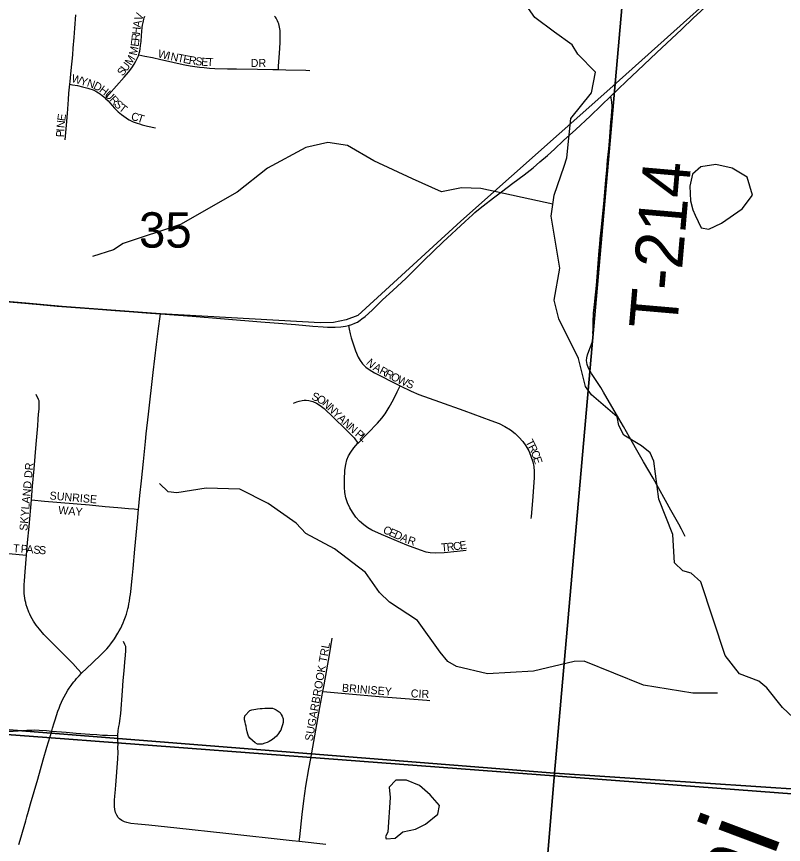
# Model space of a CAD drawing. Extents: x 1410790 to 1770854, y 448063 to 770588.
# Drawn here: x 1529364 to 1534154, y 614296 to 619468 of the extents above; entities that cross this region are included whole.
import ezdxf

# ---------------------------------------------------------------- set-up
doc = ezdxf.new("R2010")
doc.units = 0
for name, color, linetype in [('GM_X_City_Street', 7, 'Continuous'), ('GM_X_City_Street_Text', 7, 'Continuous'), ('GM_X_Corporation', 7, 'Continuous'), ('GM_X_County_Road', 7, 'Continuous'), ('GM_X_Major_River_Text', 7, 'Continuous'), ('GM_X_Minor_Lake', 7, 'Continuous'), ('GM_X_Minor_River', 7, 'Continuous'), ('GM_X_Section', 7, 'Continuous'), ('GM_X_Section_Text', 7, 'Continuous'), ('GM_X_Township', 7, 'Continuous'), ('GM_X_Township_Road', 7, 'Continuous'), ('GM_X_Township_Road_Text', 7, 'Continuous'), ('GM_X_Township_Subdivision', 7, 'Continuous'), ('GM_X_Township_Subdivision_Text', 7, 'Continuous')]:
    doc.layers.add(name, color=color, linetype=linetype)

msp = doc.modelspace()

# ---------------------------------------------------------------- linework, layer by layer
at = {"layer": 'GM_X_City_Street'}
for points in [[(1529696.9, 619045.2), (1529698.6, 619062.9), (1529705.9, 619131.1), (1529714.7, 619228.8), (1529717.8, 619271), (1529723.6, 619336.1), (1529728.8, 619394.7), (1529734.4, 619478.8)], [(1530127.5, 619228.9), (1530130.4, 619239), (1530133.1, 619251.1), (1530135.6, 619265.2), (1530138.8, 619287), (1530141.8, 619311), (1530144.7, 619350.4), (1530148.9, 619399.2), (1530151, 619414.7), (1530153.9, 619430.4), (1530156, 619441.2), (1530159, 619451.8), (1530161.9, 619460.5), (1530165.4, 619469.7)], [(1530999.8, 619136.6), (1531001.1, 619158.3), (1531006.2, 619239.5), (1531009.5, 619303.7), (1531010.8, 619332.8), (1531011.2, 619348.6), (1531011.5, 619363), (1531011.2, 619372.3), (1531010.6, 619380.5), (1531009.1, 619390.9), (1531007.3, 619401), (1531004.7, 619411.8), (1531001.4, 619422.6), (1530998, 619431.7), (1530994.4, 619440.4), (1530989.8, 619449.5), (1530985.3, 619457.2), (1530980.9, 619463.6), (1530976.1, 619470)], [(1529920.3, 618956.7), (1529940.9, 618980.2), (1530036.1, 619088.5), (1530063.9, 619121.1), (1530083.6, 619147.8), (1530097.9, 619170.2), (1530108.2, 619188.6), (1530115.8, 619201.8), (1530121.4, 619213.5), (1530125.3, 619222.8), (1530127.5, 619228.9)], [(1530127.5, 619228.9), (1530165.8, 619220.9), (1530212.7, 619211.4), (1530265.3, 619200), (1530312.8, 619188.6), (1530366.2, 619176.3), (1530414.3, 619166.7), (1530448, 619160.2), (1530478.4, 619155.1), (1530506.6, 619151.5), (1530535.8, 619148.7), (1530569.2, 619146.1), (1530602.7, 619144.3), (1530682.2, 619141.4), (1530737.8, 619140.4), (1530869.1, 619139), (1530964.3, 619137.5), (1530999.8, 619136.6)], [(1530999.8, 619136.6), (1531046.3, 619135.4), (1531170.7, 619132.7), (1531196.4, 619131.7)], [(1529666.8, 618698.6), (1529671.2, 618742.5), (1529675.6, 618789.5), (1529681.4, 618861.3), (1529688, 618949.3), (1529691.2, 618988.3), (1529696.9, 619045.2)], [(1529696.9, 619045.2), (1529713.2, 619042.2), (1529743.8, 619036.5), (1529775, 619029.8), (1529792.2, 619025.6), (1529808.9, 619020.8), (1529822.6, 619016.5), (1529835.3, 619012.2), (1529843.2, 619009.1), (1529850.7, 619005.7), (1529858.4, 619001.7), (1529865.5, 618997.8), (1529876.1, 618990.9), (1529887.6, 618983), (1529898.1, 618975.5), (1529908.6, 618967), (1529920.3, 618956.7)], [(1529920.3, 618956.7), (1529935.1, 618941.9), (1529946, 618929.4), (1529976, 618895), (1529999, 618872.4), (1530018.7, 618855.7), (1530047.6, 618834.9), (1530056.6, 618829.1), (1530067, 618823.5), (1530079.6, 618816.9), (1530093.1, 618810.9), (1530117, 618801.7), (1530131.7, 618797), (1530148.6, 618792.2), (1530181.6, 618783.1), (1530232.7, 618771.9)]]:
    msp.add_lwpolyline(points, dxfattribs=at)
at = {"layer": 'GM_X_Corporation'}
msp.add_lwpolyline([(1534129.5, 619967.8), (1533069.7, 619016.2), (1532139.6, 618188.8), (1531495.7, 617601.1), (1531422.5, 617573.8), (1531344.4, 617556.2), (1531261.2, 617553.7), (1530263.2, 617610.5), (1529648.2, 617657.1), (1529422.3, 617676.5), (1528643.4, 617743.1)], dxfattribs=at)
at = {"layer": 'GM_X_County_Road'}
for points in [[(1533075.8, 618970), (1533171.3, 619061.3), (1533245.1, 619131.1), (1533361.5, 619241.7), (1533519, 619389.8), (1533590.6, 619457.1), (1533638.8, 619501.4), (1533759.1, 619616), (1533810.5, 619666.2), (1533882, 619733.7), (1533997.4, 619845.6), (1534057.9, 619901), (1534084.2, 619925.4), (1534093.5, 619934.2), (1534129.5, 619967.8)], [(1531437, 617537.4), (1531459.1, 617544.8), (1531476.6, 617552.1), (1531493.2, 617559.5), (1531510.5, 617571.5), (1531521.1, 617578.4), (1531541, 617594.7), (1531585.2, 617633.5), (1531627.3, 617674.7), (1531650.4, 617697.7), (1531714.4, 617756.8), (1531796.7, 617833.9), (1531817.5, 617854.6), (1531908.1, 617944.9), (1532026.8, 618057.8), (1532165.4, 618187.4), (1532211.3, 618229.5), (1532227.5, 618243.8), (1532250.4, 618262.5), (1532278.5, 618284.9), (1532343.4, 618334.8), (1532393.8, 618372.5), (1532464.7, 618426), (1532533.8, 618478.5), (1532591, 618523.7), (1532633.4, 618559.6), (1532680.4, 618599.3), (1532724.7, 618639.8), (1532780.9, 618693.3), (1532856.6, 618761.9), (1532946.2, 618846.4), (1533014.9, 618911.9), (1533075.8, 618970)], [(1528643.4, 617743.1), (1528765, 617732.7), (1528863, 617724.3), (1528983.9, 617713.5), (1529137.5, 617701.2), (1529212.7, 617695.3), (1529320.3, 617685.7), (1529509.6, 617668.6), (1529617.4, 617659.4), (1529846, 617642.3), (1529980.3, 617632.2), (1530068.2, 617625.9), (1530201.6, 617615.8), (1530263.2, 617610.5)], [(1530126.2, 616388.9), (1530134.4, 616475.9), (1530143.4, 616566.8), (1530156.3, 616687.3), (1530169.8, 616812.8), (1530174.5, 616860.9), (1530187.7, 616983.5), (1530218.1, 617244.1), (1530238.8, 617419.8), (1530248.7, 617501.6), (1530263.2, 617610.5)], [(1530263.2, 617610.5), (1530460.8, 617595.5), (1530661.8, 617579.8), (1530890.6, 617560.4), (1530972.3, 617554.3), (1531106.3, 617543.9), (1531214, 617533.4), (1531279.2, 617528.7), (1531305.3, 617527.5), (1531354.2, 617526.4), (1531389.7, 617528.6), (1531418, 617533.8), (1531437, 617537.4)], [(1529770.5, 615365.7), (1529836.7, 615427.9), (1529895.1, 615484.6), (1529908.6, 615498.5), (1529926.8, 615518), (1529939.8, 615532.8), (1529952.9, 615549.1), (1529976.1, 615581.3), (1529997.2, 615615), (1530005.8, 615630), (1530014.5, 615647), (1530021.4, 615661.7), (1530029.6, 615680.1), (1530036.6, 615697.3), (1530043.9, 615717.1), (1530050.1, 615735), (1530055.1, 615751.8), (1530059.2, 615767.1), (1530062.4, 615780.6), (1530066.1, 615798.8), (1530069, 615816.4), (1530072.2, 615837.9), (1530074.8, 615857.4), (1530076.9, 615875.1), (1530085.3, 615956.8), (1530091.8, 616018.8), (1530103, 616139.7), (1530119.2, 616316.1), (1530126.2, 616388.9)], [(1529584.3, 615004.4), (1529586.7, 615012.9), (1529589.1, 615021.5), (1529598.6, 615055.4), (1529604.2, 615074.3), (1529621.7, 615127.8), (1529629.1, 615148.2), (1529636.4, 615166.9), (1529644.3, 615185.1), (1529652.5, 615202.5), (1529660.7, 615218.1), (1529670.9, 615236.5), (1529685, 615259.3), (1529693.5, 615272.3), (1529704.1, 615288.4), (1529713.7, 615301), (1529721.1, 615311), (1529729.3, 615320.9), (1529738.8, 615331.8), (1529754.1, 615348.7), (1529770.5, 615365.7)], [(1529312.6, 615001.6), (1529374.7, 615006), (1529428.9, 615009.5), (1529446.7, 615010.3), (1529459.3, 615010.7), (1529473.2, 615011.2), (1529505.3, 615010.3), (1529550.9, 615007.3), (1529584.3, 615004.4)], [(1529379.1, 614294.8), (1529393, 614342.5), (1529401.4, 614371.9), (1529421.4, 614442.7), (1529428.9, 614469.2), (1529438.4, 614502.8), (1529451.7, 614549.6), (1529496.8, 614704.5), (1529529.7, 614823.8), (1529553.8, 614902.5), (1529584.3, 615004.4)], [(1529584.3, 615004.4), (1529672.8, 614996.9), (1529735.3, 614991.7), (1529821.4, 614984.8), (1529865.5, 614981.7), (1529901.1, 614979.5), (1529931.5, 614978.2), (1529996, 614976.6)]]:
    msp.add_lwpolyline(points, dxfattribs=at)
at = {"layer": 'GM_X_Minor_Lake'}
for points in [[(1533603, 618227), (1533639.5, 618147.9), (1533687.4, 618138.8), (1533766.3, 618177.2), (1533896.2, 618266.7), (1533959.9, 618351.6), (1533928, 618464.7), (1533832.9, 618521), (1533731.2, 618543.3), (1533638.8, 618529.3), (1533585.8, 618482.2), (1533570.4, 618408.3)], [(1533570.4, 618408.5), (1533573.5, 618317.2), (1533588.3, 618260.7), (1533603, 618227)], [(1530788.9, 615098.4), (1530821.7, 615131.7), (1530833.9, 615137.4), (1530845.9, 615139.2), (1530858, 615140.9), (1530868.1, 615142.6), (1530886.1, 615144.2), (1530898.2, 615145.9), (1530914.2, 615147.5), (1530932.3, 615147.1), (1530950.3, 615146.7), (1530962.3, 615146.4), (1530972.2, 615142.1), (1530986.1, 615135.8), (1530998, 615127.4), (1531009.8, 615119.1), (1531017.5, 615106.9), (1531023.3, 615096.7), (1531029, 615080.5), (1531028.7, 615068.5), (1531028.5, 615058.5), (1531026.1, 615042.5), (1531019.7, 615024.6), (1531015.4, 615010.6), (1531007.1, 614998.8), (1531000.8, 614988.9), (1530988.5, 614973.1), (1530961.9, 614951.7), (1530951.8, 614945.9), (1530941.6, 614938.2), (1530929.4, 614932.4), (1530915.3, 614928.8), (1530897.2, 614923.2), (1530881.1, 614921.5), (1530869.1, 614921.8), (1530855.3, 614930.2), (1530837.6, 614944.7), (1530821.8, 614959.1), (1530812.1, 614971.4), (1530808.4, 614985.5), (1530804.7, 614999.7), (1530801.1, 615017.8), (1530797.5, 615033.9), (1530793.8, 615048.1), (1530792.1, 615060.2), (1530788.4, 615074.3), (1530788.6, 615086.3), (1530788.7, 615090.3), (1530788.8, 615092.4), (1530788.9, 615098.4)], [(1531671.8, 614331.7), (1531727.9, 614334.4), (1531776.8, 614375.5), (1531855.2, 614391.9), (1531917.9, 614422.6), (1531995.2, 614485.1), (1532006.2, 614539), (1531947.4, 614606.5), (1531880.4, 614664.2), (1531799, 614698.1), (1531732.9, 614697.6), (1531692, 614654.3), (1531696.8, 614590)], [(1531696.8, 614590), (1531683.9, 614372.2), (1531668.1, 614345.7), (1531671.8, 614331.7)]]:
    msp.add_lwpolyline(points, dxfattribs=at)
at = {"layer": 'GM_X_Minor_River'}
for points in [[(1534251.3, 615055.6), (1534149, 615152.2), (1534051.2, 615274.8), (1534000, 615316), (1533880.6, 615360.8), (1533790.7, 615477.2), (1533637.3, 615936.1), (1533578.2, 615989.6), (1533526.4, 616004.8), (1533473.3, 616054.1), (1533462.7, 616233), (1533376.8, 616453.6), (1533345.3, 616691.2), (1533322.2, 616741.8), (1533267, 616785.2), (1533158.1, 616851.8), (1533125.2, 616912.7), (1533116.2, 616967.1), (1532954.6, 617105.1), (1532917.5, 617156.1), (1532874.8, 617331.7), (1532751.4, 617579.2), (1532721.6, 617696.3), (1532757.4, 617896.2), (1532703.5, 618220.6), (1532722.1, 618352.6), (1532783.6, 618533.9), (1532800.7, 618585.7), (1532825.4, 618830), (1532954.6, 618991.8), (1532981.1, 619119.7), (1532869.1, 619232.5), (1532834.2, 619291.5), (1532723.5, 619370.2), (1532601.1, 619461.2), (1532359.3, 619807.6)], [(1532714.1, 618296.1), (1532264.2, 618392.8), (1532144.1, 618397.4), (1532017.4, 618372.1), (1531836.7, 618454.3), (1531596.5, 618565.9), (1531432.1, 618661.8), (1531308.3, 618680.6), (1531171.5, 618649.5), (1530930.7, 618520.3), (1530741.5, 618369.9), (1530387.2, 618168.9), (1530030.4, 618050.3), (1529969.6, 618011.5), (1529838.5, 617968.2)], [(1533742.2, 615241.4), (1533587.9, 615240.8), (1533280.5, 615291.7), (1532908.8, 615440.3), (1532846.6, 615439.7), (1532593.1, 615379), (1532306.4, 615361.2), (1532111, 615407.7), (1532057.5, 615439), (1532010.5, 615496.2), (1531868.1, 615694), (1531694, 615810.2), (1531631.1, 615869.8), (1531543.3, 615994.1), (1531349.9, 616142.8), (1531171.5, 616239.1), (1531110.6, 616302.6), (1530934.7, 616424.9), (1530758.1, 616515.1), (1530548, 616521.7), (1530365.1, 616491.6), (1530311.2, 616498.8), (1530256.1, 616550.2)]]:
    msp.add_lwpolyline(points, dxfattribs=at)
at = {"layer": 'GM_X_Section'}
for points in [[(1533190.3, 620044.5), (1532724.4, 614740.1), (1527349.3, 615167.2), (1527751.7, 620502.8)], [(1538237.3, 619727), (1538329.2, 619721.5), (1534609.7, 614615.4), (1532724.4, 614740.1), (1533190.3, 620044.5)], [(1527349.3, 615167.2), (1532724.4, 614740.1), (1532279.5, 609375.3), (1526943.5, 609749.7)], [(1532724.4, 614740.1), (1534609.7, 614615.4), (1533731.4, 611699.5), (1534688, 609213.6), (1532279.5, 609375.3)]]:
    msp.add_lwpolyline(points, close=True, dxfattribs=at)
at = {"layer": 'GM_X_Township'}
for points in [[(1536959.1, 614403.3), (1531259.4, 614833.9), (1529991.4, 614929.8), (1529552.3, 614962.9), (1527330.8, 615130.8), (1527316.2, 615134.9), (1526855.2, 615264.5), (1525559.8, 615628.7), (1524353.6, 615961.7), (1524051.6, 616052.7), (1522130.9, 616592.7), (1522108.4, 616599.1), (1518670.6, 616715.2), (1518385.8, 616724.8), (1518142.2, 616733), (1517607.5, 616751.1), (1517456.2, 616756.2), (1517166.1, 616772.8), (1516773.1, 616795.4), (1516487.5, 616797.3), (1516179.6, 616799.3), (1516259.6, 617762.4), (1516373.4, 619132.2), (1516461.1, 620230.1)], [(1524353.6, 615961.7), (1525559.8, 615628.7), (1526855.2, 615264.5), (1527316.2, 615134.9), (1527330.8, 615130.8), (1529552.3, 614962.9), (1529991.4, 614929.8), (1531259.4, 614833.9), (1536959.1, 614403.3)]]:
    msp.add_lwpolyline(points, dxfattribs=at)
at = {"layer": 'GM_X_Township_Road'}
for points in [[(1533540.4, 616219.2), (1533516.9, 616264.9), (1533500.6, 616296.4), (1533450, 616384.5), (1533339.4, 616583.1), (1533279.6, 616687.1), (1533238.7, 616758.3), (1533211.1, 616806), (1533154.1, 616907.4), (1533125.2, 616957), (1533029.6, 617121.6), (1533012.8, 617149.6), (1532979.3, 617199.5), (1532955.3, 617237), (1532937.2, 617271.3), (1532928.5, 617293.4), (1532925.8, 617306.9), (1532924.4, 617318.9), (1532926.5, 617335.7), (1532930.5, 617354.5), (1532939.2, 617377.3), (1532958.7, 617431.1), (1532964.7, 617462), (1532964.7, 617480.1), (1532964.5, 617494.9), (1532964.8, 617509.6), (1532965.6, 617559.7), (1532967.9, 617614.9), (1532974.8, 617668.7), (1532980.8, 617729.8), (1532986.9, 617787.6), (1532991.6, 617842), (1532995.7, 617897.9), (1532999.6, 617952.4), (1533003.3, 618006.1), (1533006.8, 618046.2), (1533009.9, 618079.3), (1533013.3, 618114.4), (1533019.9, 618173.1), (1533024.8, 618216), (1533029.1, 618257.3), (1533032.8, 618298.6), (1533036.6, 618347.3), (1533041.3, 618397.3), (1533045.3, 618446.9), (1533050, 618507.4), (1533056, 618569.8), (1533062.7, 618641), (1533068.9, 618716), (1533076.2, 618807.5), (1533079.5, 618843.7), (1533082.2, 618878.7), (1533083.3, 618897.5), (1533083.5, 618912.2), (1533082.2, 618930.4), (1533080.5, 618947.7), (1533075.8, 618970)], [(1529996, 614976.6), (1529998.8, 615007.4), (1530000.7, 615020.1), (1530003.5, 615033), (1530006.5, 615048.6), (1530009.7, 615068.1), (1530014.7, 615114.7), (1530025.6, 615254.9), (1530029.9, 615319.2), (1530035.1, 615381.2), (1530039.9, 615434.2), (1530043.8, 615478.9), (1530046.2, 615505.8), (1530047, 615516.4), (1530047.3, 615521.9), (1530047, 615524.7), (1530046.6, 615528.2), (1530045.5, 615532.1), (1530041, 615543.9), (1530032.9, 615563.3)], [(1531130.1, 614314), (1531086.3, 614319), (1530672.1, 614363.9), (1530365.6, 614397.5), (1530189.5, 614416.3), (1530120.9, 614422.7), (1530077.9, 614427.2), (1530051.7, 614433.5), (1530038.6, 614437.6), (1530021.6, 614445.7), (1530007.6, 614455.3), (1529999.5, 614464.8), (1529990.7, 614478.1), (1529982.6, 614495.8), (1529977.5, 614513.5), (1529976.2, 614533.2), (1529976.5, 614570.1), (1529978.7, 614599.7), (1529980.3, 614616.2), (1529984.3, 614665.2), (1529995.5, 614830.1), (1529998.1, 614872.1), (1529997.3, 614898.6), (1529997.8, 614925.9), (1529997.1, 614948.6), (1529996, 614976.6)], [(1531294.9, 614295.1), (1531130.1, 614314)]]:
    msp.add_lwpolyline(points, dxfattribs=at)
at = {"layer": 'GM_X_Township_Subdivision'}
for points in [[(1531437, 617537.4), (1531440.7, 617515.3), (1531447.1, 617486.7), (1531453.2, 617460.1), (1531481, 617379.8), (1531497.7, 617341), (1531510.1, 617318.6), (1531525.8, 617298.4), (1531546.3, 617278.2), (1531566.7, 617262.7), (1531600.2, 617243.1), (1531751.4, 617164.3), (1531760, 617160.2)], [(1531496.1, 616802.6), (1531497, 616803.7), (1531618.6, 616928), (1531646.3, 616959.8), (1531665.7, 616985.8), (1531691.7, 617027.1), (1531717.8, 617076.1), (1531741.3, 617123), (1531760, 617160.2)], [(1531760, 617160.2), (1531827.9, 617127.2), (1531876.3, 617107.7), (1532005.9, 617061.2), (1532157, 617006.4), (1532326.5, 616944.9), (1532378.9, 616924.7), (1532414.5, 616906.9), (1532448.5, 616886.1), (1532477.7, 616864.1), (1532502, 616841.2), (1532525.9, 616813.4), (1532545, 616786.2), (1532562.9, 616754.2), (1532577.2, 616720.6), (1532588.4, 616685.7), (1532594.7, 616656.3), (1532597.4, 616626.5), (1532596.9, 616586.6), (1532586.8, 616442.4), (1532578, 616344.3), (1532576.3, 616331.3)], [(1529456.2, 616447.7), (1529463.7, 616534.7), (1529473, 616642.7), (1529486.7, 616796.5), (1529496.6, 616911.2), (1529499.8, 616952.4), (1529501.9, 616984.9), (1529504.1, 617015.7), (1529505.4, 617037.4), (1529505.8, 617047.2), (1529505.6, 617054.3), (1529505.2, 617059.6), (1529504.7, 617063.3), (1529504.1, 617066.5), (1529502.8, 617070.8), (1529501.1, 617075.1), (1529486.7, 617107.5)], [(1531094.3, 617053.5), (1531115.1, 617060.7), (1531128.5, 617065.6), (1531148.1, 617069.9), (1531161.1, 617071.2), (1531173.5, 617070.7), (1531190.2, 617068.5), (1531214.9, 617062.1), (1531238.2, 617052), (1531260, 617038.7), (1531285.5, 617018.8), (1531343.2, 616963.1), (1531417.9, 616890.4), (1531463, 616845.9), (1531473.5, 616835.1), (1531496.1, 616802.6)], [(1532172.2, 616131.4), (1532115.3, 616126.3), (1532034.7, 616118.4), (1531978.6, 616116), (1531948.5, 616117.4), (1531922.1, 616122.6), (1531887.3, 616133.6), (1531801.2, 616166.5), (1531643.5, 616231.7), (1531583.6, 616259.5), (1531557.5, 616274.2), (1531533.2, 616291.9), (1531506, 616316.4), (1531483.6, 616341.2), (1531462, 616370.6), (1531445, 616399.3), (1531431.3, 616429.7), (1531421, 616461.5), (1531414.4, 616494.2), (1531411.5, 616527.4), (1531412.1, 616573.8), (1531415, 616633.1), (1531420.4, 616669.3), (1531427.9, 616698.4), (1531438.1, 616723.3), (1531451.3, 616746.7), (1531470.8, 616773.7), (1531496.1, 616802.6)], [(1529426, 616103.7), (1529433, 616182.7), (1529442, 616282.7), (1529456.2, 616447.7)], [(1529456.2, 616447.7), (1529537.4, 616440.6), (1529819.2, 616416.7), (1529917.4, 616407.8), (1529997.1, 616401), (1530062.3, 616394.9), (1530099.1, 616391.5), (1530126.2, 616388.9)], [(1529136.7, 616129), (1529221.9, 616121.7), (1529426, 616103.7)], [(1529770.5, 615365.7), (1529746.3, 615391.8), (1529715.1, 615425.4), (1529535.3, 615608.1), (1529506.6, 615640.1), (1529486.2, 615666.3), (1529477.3, 615679.2), (1529469.6, 615691.2), (1529453.2, 615720.2), (1529446.4, 615734.3), (1529440.6, 615747.3), (1529430.2, 615775.4), (1529424.7, 615792.5), (1529420.8, 615807.3), (1529417.8, 615820.7), (1529415.4, 615833.4), (1529413.4, 615848), (1529411.9, 615863.3), (1529411.3, 615878.4), (1529411, 615893.2), (1529411.7, 615918.4), (1529413, 615942.8), (1529417.7, 615998.6), (1529426, 616103.7)], [(1531276.8, 615250.8), (1531284.5, 615293.4), (1531318.2, 615481.2), (1531335.2, 615585)], [(1531205.6, 614855.1), (1531214.3, 614902.7), (1531258.9, 615151.3), (1531276.8, 615250.8)], [(1531276.8, 615250.8), (1531302.1, 615248.5), (1531439.3, 615236), (1531628.7, 615220.6), (1531926.1, 615197.4), (1531945.9, 615195.9)], [(1531191.5, 614777.6), (1531205.6, 614855.1)], [(1531130.1, 614314), (1531133.7, 614344.2), (1531148.4, 614482.6), (1531157.9, 614567.5), (1531170.5, 614660.4), (1531189.6, 614767.2), (1531191.5, 614777.6)]]:
    msp.add_lwpolyline(points, dxfattribs=at)

# ---------------------------------------------------------------- texts
at = {"layer": 'GM_X_City_Street_Text'}
for s, rotation, p in [('V', 70.1859, (1530145, 619437.5)), ('A', 81.4325, (1530139.1, 619396.5)), ('R', 83.962, (1530130.5, 619313.9)), ('H', 84.0733, (1530134.6, 619353.4)), ('E', 82.3419, (1530125.6, 619277.5)), ('M', 77.9804, (1530113.9, 619221.7)), ('W', 346.0779, (1530243.4, 619214.3)), ('I', 347.4264, (1530300.2, 619200.2)), ('M', 57.7095, (1530078.4, 619159.3)), ('N', 348.7705, (1530322.9, 619195.2)), ('T', 349.1618, (1530366.4, 619186.6)), ('E', 349.1697, (1530401, 619179.9)), ('R', 350.2455, (1530436.6, 619173.2)), ('S', 352.7126, (1530477.9, 619166.1)), ('E', 356.0569, (1530516, 619161.3)), ('T', 358.0466, (1530553, 619158.8)), ('DR', 0, (1530826.3, 619153)), ('S', 52.0699, (1530026.9, 619092.3)), ('U', 52.4573, (1530048.7, 619120.3)), ('W', 344.1816, (1529702.4, 619060.3)), ('Y', 344.1717, (1529757.4, 619044.7)), ('N', 341.6342, (1529799.2, 619032.8)), ('D', 332.5845, (1529839, 619019.8)), ('H', 323.1257, (1529876.2, 619000.7)), ('U', 315.541, (1529910.1, 618975.4)), ('R', 314.004, (1529941.3, 618944.9)), ('S', 314.0792, (1529968.8, 618916.3)), ('T', 321.5576, (1529998.6, 618886.3)), ('E', 82.0244, (1529667.1, 618812.7)), ('C', 346.1198, (1530075.7, 618822.7)), ('T', 341.8026, (1530113.2, 618813.5)), ('N', 84.4612, (1529662.9, 618769.5)), ('P', 86.7338, (1529659.7, 618712.9)), ('I', 86.7208, (1529661.7, 618748))]:
    msp.add_text(s, height=50, rotation=rotation, dxfattribs=at).set_placement(p)
at = {"layer": 'GM_X_Major_River_Text'}
msp.add_text('Miami', height=500.15, rotation=69.4275, dxfattribs=at).set_placement((1533518.2, 612682.2))
at = {"layer": 'GM_X_Section_Text'}
msp.add_text('35', height=221, rotation=0, dxfattribs=at).set_placement((1530128.9, 618024.1))
at = {"layer": 'GM_X_Township_Road_Text'}
msp.add_text('T-214', height=300, rotation=85.0541, dxfattribs=at).set_placement((1533487.9, 617506.5))
at = {"layer": 'GM_X_Township_Subdivision_Text'}
for s, rotation, p in [('N', 317.5661, (1531543.8, 617299.4)), ('A', 330.6529, (1531586.4, 617262.4)), ('R', 332.0276, (1531625.9, 617240.2)), ('R', 332.2433, (1531661.1, 617221.6)), ('O', 332.2514, (1531696.1, 617203.1)), ('W', 335.7689, (1531738.1, 617181.2)), ('S', 339.3918, (1531793.4, 617156.4)), ('S', 340.7918, (1531203.1, 617075.8)), ('O', 329.9921, (1531234, 617065.2)), ('N', 316.6308, (1531269.7, 617045.1)), ('N', 315.8576, (1531301.5, 617015)), ('Y', 315.8675, (1531333.1, 616984.3)), ('A', 315.8596, (1531364.7, 616953.7)), ('N', 316.8478, (1531397, 616922.4)), ('N', 319.2608, (1531430.8, 616890.8)), ('P', 319.5735, (1531474.4, 616853.3)), ('L', 319.5735, (1531501.2, 616830.4)), ('T', 296.4184, (1532541.9, 616811.4)), ('R', 296.4198, (1532557.5, 616779.9)), ('C', 292.859, (1532574.8, 616745.2)), ('E', 287.7567, (1532589.8, 616709.8)), ('SKYLAND DR', 84.8621, (1529430.9, 616253.6)), ('SUNRISE', 355.0717, (1529568.7, 616451.4)), ('WAY', 354.8083, (1529622.5, 616361.3)), ('C', 336.0967, (1531648.5, 616243.8)), ('E', 336.093, (1531684.7, 616227.7)), ('D', 336.1075, (1531716.9, 616213.5)), ('A', 336.6145, (1531757.6, 616195.4)), ('R', 341.3579, (1531802.2, 616176.4)), ('T', 356.0959, (1529340.2, 616122)), ('P', 356.0888, (1529388.5, 616118.7)), ('A', 356.0849, (1529423.6, 616116.3)), ('S', 356.0623, (1529467.5, 616113.3)), ('S', 356.0888, (1529502.6, 616110.9)), ('T', 5.2526, (1532017.8, 616125.8)), ('R', 5.2527, (1532052.9, 616129)), ('C', 6.8469, (1532093.8, 616132.8)), ('E', 8.7028, (1532134.9, 616137.7)), ('SUGARBROOK TRL', 79.9397, (1531213, 614938.7)), ('BRINISEY', 355.5364, (1531395.1, 615250.1)), ('CIR', 357.5119, (1531825.5, 615215))]:
    msp.add_text(s, height=50, rotation=rotation, dxfattribs=at).set_placement(p)

doc.saveas('drawing.dxf')
